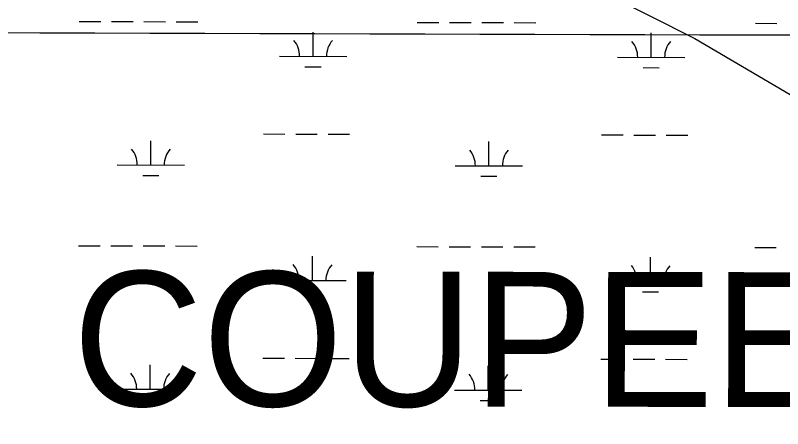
# Model space of a CAD drawing. Extents: x 3161615 to 3199515, y 867541 to 892976.
# Drawn here: x 3172599 to 3173738, y 884524 to 885137 of the extents above; entities that cross this region are included whole.
import ezdxf

# ---------------------------------------------------------------- set-up
doc = ezdxf.new("R2010")
doc.units = 0
for name, color, linetype in [('V-GRID-MAJR', 7, 'Continuous'), ('V-TOPO-GNAM-IDEN', 7, 'Continuous'), ('V-TOPO-SHOR', 7, 'Continuous'), ('V-WETL-SWMP', 7, 'Continuous')]:
    doc.layers.add(name, color=color, linetype=linetype)

msp = doc.modelspace()

# ---------------------------------------------------------------- linework, layer by layer
at = {"layer": 'V-GRID-MAJR'}
msp.add_spline([(3165858.044, 885132.7980000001), (3171084.176, 885116.4550000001), (3176310.311, 885100.872), (3181536.449, 885086.049), (3186762.588, 885071.987), (3191988.73, 885058.685), (3197214.873, 885046.142), (3197214.874, 885046.142)], degree=3, dxfattribs=at)
at = {"layer": 'V-TOPO-SHOR'}
msp.add_lwpolyline([(3172763.594647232, 885447.0383480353), (3173118.4894805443, 885306.4820463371), (3173406.49923769, 885204.7843651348), (3173608.022416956, 885103.3256860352), (3173780.716736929, 885001.946674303), (3173967.7856528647, 884886.1133992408), (3174097.2765175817, 884799.2683182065), (3174370.6726766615, 884625.5383224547), (3174615.3594775, 884495.1312830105), (3174946.413355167, 884321.2419525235), (3175162.5102988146, 884277.4011583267), (3175537.0066338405, 884175.4644750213), (3175652.3220710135, 884175.1458055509), (3175868.538515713, 884174.5483002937), (3176026.977740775, 884130.8668408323)], dxfattribs=at)
at = {"layer": 'V-WETL-SWMP'}
for p, q in [((3172694.133381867, 885128.392230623), (3172726.133257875, 885128.3038052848)), ((3172742.133195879, 885128.2595926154), (3172774.1330718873, 885128.1711672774)), ((3172790.1330098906, 885128.1269546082), (3172822.1328858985, 885128.03852927)), ((3172838.1328239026, 885127.9943166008), (3172870.13269991, 885127.9058912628)), ((3173196.039437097, 885127.0053123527), (3173228.0393131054, 885126.9168870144)), ((3173244.039251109, 885126.872674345), (3173276.039127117, 885126.784249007)), ((3173292.0390651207, 885126.7400363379), (3173324.0389411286, 885126.6516109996)), ((3173340.038879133, 885126.6073983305), (3173372.0387551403, 885126.5189729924)), ((3173697.945492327, 885125.6183940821), (3173729.945368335, 885125.5299687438)), ((3173041.3078323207, 885076.6906996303), (3173041.4073029, 885112.6905545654)), ((3173543.213887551, 885075.3037813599), (3173543.3133581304, 885111.3036362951)), ((3172991.308026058, 885076.8288642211), (3173091.3076385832, 885076.5525350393)), ((3173493.2140812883, 885075.4419459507), (3173593.2136938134, 885075.1656167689)), ((3173029.2652418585, 885061.2929213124), (3173053.265148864, 885061.226602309)), ((3173531.1712970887, 885059.906003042), (3173555.1712040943, 885059.8396840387)), ((3172967.5811698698, 884961.4620124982), (3172999.581045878, 884961.3735871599)), ((3173015.5809838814, 884961.329374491), (3173047.5808598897, 884961.2409491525)), ((3173063.5807978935, 884961.1967364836), (3173095.580673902, 884961.1083111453)), ((3173469.4872251, 884960.0750942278), (3173501.4871011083, 884959.9866688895)), ((3173517.4870391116, 884959.9424562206), (3173549.48691512, 884959.8540308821)), ((3173565.4868531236, 884959.8098182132), (3173597.4867291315, 884959.721392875)), ((3172800.389527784, 884915.493846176), (3172800.4889983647, 884951.4937011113)), ((3173302.2955830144, 884914.1069279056), (3173302.395053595, 884950.106782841)), ((3172750.3897215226, 884915.6320107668), (3172850.3893340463, 884915.3556815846)), ((3173252.2957767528, 884914.2450924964), (3173352.2953892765, 884913.9687633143)), ((3172788.3469373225, 884900.096067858), (3172812.346844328, 884900.0297488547)), ((3173290.2529925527, 884898.7091495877), (3173314.2528995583, 884898.6428305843)), ((3172693.2141770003, 884795.7185711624), (3172725.2140530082, 884795.6301458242)), ((3172741.213991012, 884795.5859331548), (3172773.2138670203, 884795.4975078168)), ((3172789.213805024, 884795.4532951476), (3172821.213681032, 884795.3648698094)), ((3172837.2136190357, 884795.3206571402), (3172869.213495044, 884795.2322318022)), ((3173195.12023223, 884794.3316528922), (3173227.1201082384, 884794.2432275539)), ((3173243.120046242, 884794.1990148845), (3173275.1199222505, 884794.1105895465)), ((3173291.119860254, 884794.0663768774), (3173323.119736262, 884793.9779515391)), ((3173339.119674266, 884793.93373887), (3173371.1195502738, 884793.8453135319)), ((3173697.0262874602, 884792.9447346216), (3173729.0261634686, 884792.8563092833)), ((3173040.3886274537, 884744.0170401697), (3173040.488098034, 884780.0168951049)), ((3173542.294682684, 884742.6301218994), (3173542.394153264, 884778.6299768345)), ((3172990.388821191, 884744.1552047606), (3173090.3884337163, 884743.8788755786)), ((3173492.2948764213, 884742.7682864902), (3173592.2944889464, 884742.4919573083)), ((3173028.346036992, 884728.6192618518), (3173052.3459439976, 884728.5529428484)), ((3173530.252092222, 884727.2323435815), (3173554.251999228, 884727.1660245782)), ((3172966.6619650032, 884628.7883530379), (3172998.661841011, 884628.6999276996)), ((3173014.661779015, 884628.6557150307), (3173046.6616550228, 884628.5672896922)), ((3173062.6615930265, 884628.5230770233), (3173094.661469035, 884628.4346516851)), ((3173468.5680202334, 884627.4014347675), (3173500.5678962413, 884627.3130094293)), ((3173516.5678342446, 884627.2687967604), (3173548.567710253, 884627.1803714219)), ((3173564.5676482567, 884627.136158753), (3173596.567524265, 884627.0477334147)), ((3172799.4703229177, 884582.8201867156), (3172799.5697934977, 884618.820041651)), ((3173301.376378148, 884581.4332684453), (3173301.475848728, 884617.4331233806)), ((3172749.4705166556, 884582.9583513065), (3172849.4701291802, 884582.6820221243)), ((3173251.376571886, 884581.5714330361), (3173351.37618441, 884581.2951038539)), ((3172787.427732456, 884567.4224083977), (3172811.4276394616, 884567.3560893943)), ((3173289.3337876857, 884566.0354901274), (3173313.333694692, 884565.969171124))]:
    msp.add_line(p, q, dxfattribs=at)
for centre, radius, start, end in [((3172986.066422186, 885077.3181532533), 35.24628790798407, 359.0698548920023, 40.61351322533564), ((3173096.5518662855, 885077.0128485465), 35.24628790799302, 139.069851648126, 180.61350998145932), ((3173487.972477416, 885075.931234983), 35.24628790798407, 359.0698548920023, 40.61351322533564), ((3173598.4579215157, 885075.6259302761), 35.24628790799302, 139.069851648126, 180.61350998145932), ((3172745.1481176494, 884916.1212997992), 35.24628790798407, 359.0698548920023, 40.61351322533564), ((3172855.6335617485, 884915.8159950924), 35.24628790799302, 139.069851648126, 180.61350998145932), ((3173247.054172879, 884914.7343815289), 35.24628790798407, 359.0698548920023, 40.61351322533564), ((3173357.5396169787, 884914.429076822), 35.24628790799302, 139.069851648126, 180.61350998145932), ((3172985.1472173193, 884744.6444937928), 35.24628790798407, 359.0698548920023, 40.61351322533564), ((3173095.6326614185, 884744.339189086), 35.24628790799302, 139.069851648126, 180.61350998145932), ((3173487.0532725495, 884743.2575755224), 35.24628790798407, 359.0698548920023, 40.61351322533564), ((3173597.5387166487, 884742.9522708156), 35.24628790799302, 139.069851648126, 180.61350998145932), ((3172744.228912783, 884583.4476403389), 35.24628790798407, 359.0698548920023, 40.61351322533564), ((3172854.714356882, 884583.1423356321), 35.24628790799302, 139.069851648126, 180.61350998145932), ((3173246.134968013, 884582.0607220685), 35.24628790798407, 359.0698548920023, 40.61351322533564), ((3173356.620412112, 884581.7554173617), 35.24628790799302, 139.069851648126, 180.61350998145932)]:
    msp.add_arc(centre, radius, start, end, dxfattribs=at)

# ---------------------------------------------------------------- texts
at = {"layer": 'V-TOPO-GNAM-IDEN'}
msp.add_text('COUPEE', height=199.99959800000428, rotation=359.9172668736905, dxfattribs=at).set_placement((3172684.5000267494, 884557.8804776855))

doc.saveas('drawing.dxf')
